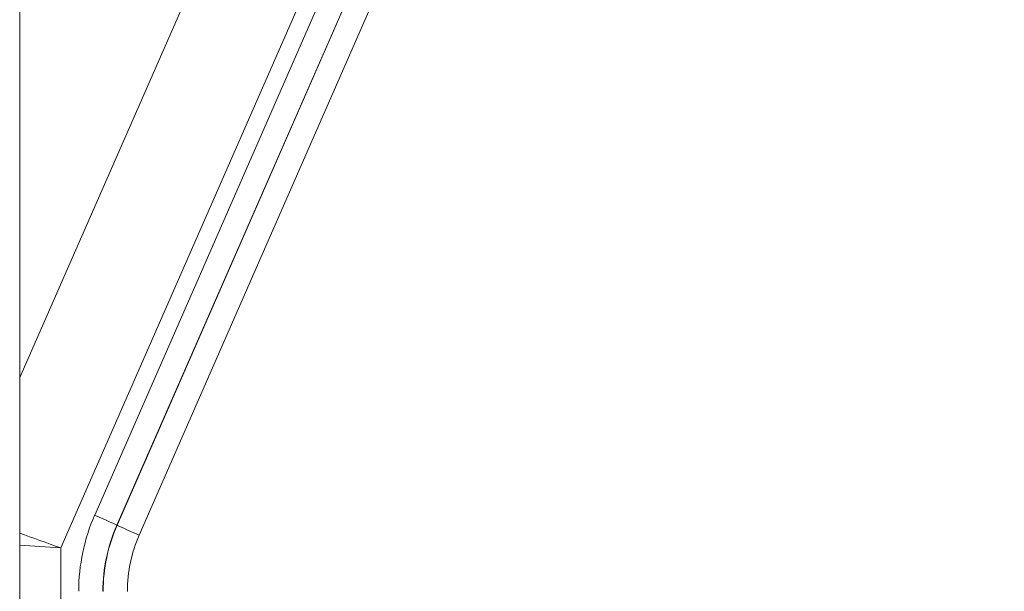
# Model space of a CAD drawing. Header units: millimetres. Extents: x 0 to 594, y 0 to 420.
# Tile 491 of 656: x 145.04 to 151, y 329 to 332.46. Entities that reach past the tile are written whole.
import ezdxf

# ---------------------------------------------------------------- set-up
doc = ezdxf.new("R2010")
doc.units = ezdxf.units.MM
doc.layers.add('1', color=7, linetype='Continuous', true_color=0xffffff)
doc.styles.add('Arial', font='txt')
doc.dimstyles.get("Standard").update_dxf_attribs({"dimtxt": 0.18, "dimasz": 0.18, "dimexe": 0.18, "dimexo": 0.0625, "dimgap": 0.09, "dimtad": 0, "dimtih": 1, "dimtoh": 1, "dimdec": 4, "dimzin": 0, "dimdsep": 46, "dimtxsty": 'Standard', "dimcen": 0.09, "dimadec": 0, "dimazin": 0, "dimtfac": 1, "dimtdec": 4, "dimtofl": 0, "dimtmove": 0, "dimatfit": 3, "dimfxl": 0, "dimtolj": 1, "dimtzin": 0, "dimarcsym": 0})

# ---------------------------------------------------------------- blocks, each defined once
blk = doc.blocks.new('_U3')
at = {"layer": '1', "color": 18, "lineweight": 18}
for p, q in [((145.9116, 334.1767), (158.0117, 334.1767)), ((156.0117, 334.1767), (156.0117, 250.4252)), ((145.9114, 298.6335), (158.0117, 298.6335)), ((156.0117, 250.4252), (161.0117, 250.4252))]:
    blk.add_line(p, q, dxfattribs=at)
at = {"layer": '1', "color": 18}
for points in [[(156.0117, 334.1767), (156.9496, 330.6767), (155.0739, 330.6767)], [(156.0117, 298.6335), (155.0739, 302.1335), (156.9496, 302.1335)]]:
    blk.add_solid(points, dxfattribs=at)
at = {"layer": '1', "color": 18, "linetype": 'Continuous', "lineweight": 13, "char_height": 3.5, "attachment_point": 7, "line_spacing_factor": 1.047437, "style": 'Arial'}
for s, insert in [('\\fArial|b0|i0;\\W1.0000;0.7', (162.6972, 247.7894)), ('\\fArial|b0|i0;\\W1.0000;CTRS', (172.6443, 247.7894)), ('\\fArial|b0|i0;\\W1.0000;FWD LIFT POINTS', (162.6972, 240.7273))]:
    blk.add_mtext(s, dxfattribs=dict(at, insert=insert))

msp = doc.modelspace()

# ---------------------------------------------------------------- linework, layer by layer
at = {"layer": '1', "color": 155, "linetype": 'Continuous', "lineweight": 18}
msp.add_line((145.0411, 294.7051), (145.0411, 338.1046), dxfattribs=at)
at = {"layer": '1', "color": 155, "linetype": 'Continuous', "lineweight": 13}
for p, q in [((148.1639, 335.8267), (145.2898, 329.2624)), ((145.4947, 329.4605), (147.9853, 335.1491)), ((148.1192, 335.0891), (145.6285, 329.4005)), ((145.63, 329.4002), (148.1202, 335.0877)), ((148.254, 335.0276), (145.7638, 329.3401)), ((145.0412, 330.2936), (146.0433, 332.5825)), ((145.6285, 329.4005), (145.63, 329.4002)), ((145.2898, 329.2624), (145.2898, 316.4049))]:
    msp.add_line(p, q, dxfattribs=at)
for centre, major_axis, ratio, start_param, end_param in [((146.5499, 328.9995), (1.1391, -0.1696), 0.998541, 2.877069, 3.289181), ((145.4912, 329.4605), (0.1374, -0.0602), 0.009346, 0.034908, 1.549454), ((146.5464, 328.9995), (0.9904, -0.1506), 0.998228, 2.880194, 3.292307), ((145.3072, 329.2624), (0.708, -0.2529), 0.007819, 4.329856, 4.690501), ((146.5472, 328.9993), (0.9909, -0.1426), 0.998854, 2.872229, 3.284342), ((145.7673, 329.3401), (-0.1374, 0.0602), 0.009346, 0.034908, 1.549454), ((146.5438, 328.9993), (0.842, -0.1254), 0.998541, 2.877069, 3.289181), ((145.3072, 329.2624), (0.75, -0.0523), 0.001618, 4.34978, 4.689203)]:
    msp.add_ellipse(centre, major_axis=major_axis, ratio=ratio, start_param=start_param, end_param=end_param, dxfattribs=at)

# ---------------------------------------------------------------- dimensions: what is measured, and where the dimension line sits
at = {"layer": '1', "color": 18, "linetype": 'Continuous', "lineweight": 13}
dim = msp.add_linear_dim(base=(156.0117, 298.6335), p1=(145.9116, 334.1767), p2=(145.9114, 298.6335), angle=90, text=' <> \\fArial|b0|i0;\\C18;{\\H1.00x;\\fArial|b0|i0;CTRS\\fArial|b0|i0;}\\C18;\\P\\fArial|b0|i0;\\C18;{\\H1.00x;\\fArial|b0|i0;FWD LIFT POINTS\\fArial|b0|i0;}\\C18;', dimstyle='Standard', override={"dimtxt": 3.5, "dimasz": 3.5, "dimexe": 2, "dimexo": 0, "dimgap": 1.5, "dimtih": 1, "dimtoh": 1, "dimdec": 1, "dimlfac": 0.02, "dimdsep": 46, "dimlunit": 2, "dimtxsty": 'Arial', "dimsah": 1, "dimse1": 0, "dimse2": 0, "dimsd1": 0, "dimsd2": 0, "dimclrd": 18, "dimclre": 18, "dimclrt": 18, "dimtol": 0, "dimtm": -0.1, "dimtfac": 1, "dimtdec": 2, "dimtofl": 1, "dimtmove": 1, "dimlwd": 18, "dimlwe": 18}, dxfattribs=at)
dim.commit()
dim.dimension.update_dxf_attribs({"geometry": '_U3', "text_midpoint": (183.3439, 246.9168), "dimtype": 160})

doc.saveas('drawing.dxf')
